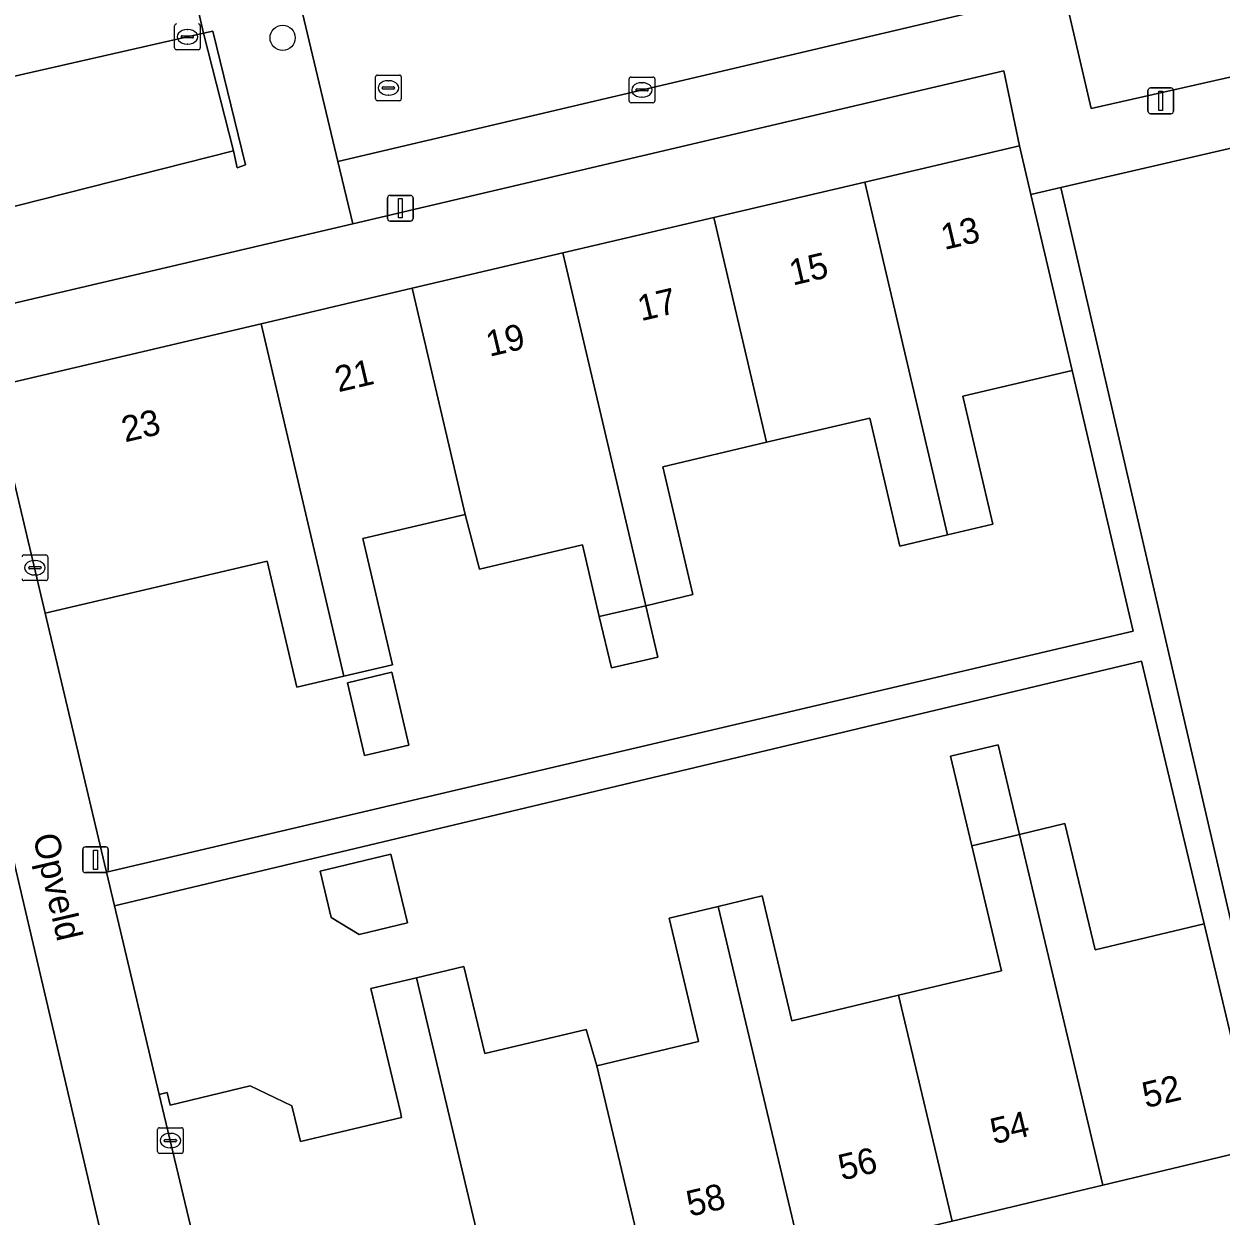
# Model space of a CAD drawing. Extents: x 158031 to 159244, y 380104 to 381214.
# Drawn here: x 158882.05 to 158928.55, y 380601.19 to 380647.49 of the extents above; entities that cross this region are included whole.
import ezdxf

# ---------------------------------------------------------------- set-up
doc = ezdxf.new("R2010")
doc.units = 0
for name, color, linetype in [('IMGEO_Boom', 7, 'Continuous'), ('IMGEO_Erf', 7, 'Continuous'), ('IMGEO_Kolk', 7, 'Continuous'), ('IMGEO_Lichtmast', 7, 'Continuous'), ('IMGEO_Muur', 7, 'Continuous'), ('IMGEO_Openbare_ruimte_label', 7, 'Continuous'), ('IMGEO_Pand', 7, 'Continuous'), ('IMGEO_Pand_nummerreeks', 7, 'Continuous'), ('IMGEO_Parkeervlak_open', 7, 'Continuous'), ('IMGEO_Rijbaan_lokaal_open', 7, 'Continuous'), ('IMGEO_Rioolput', 7, 'Continuous'), ('IMGEO_Voetpad_open', 7, 'Continuous')]:
    doc.layers.add(name, color=color, linetype=linetype)

msp = doc.modelspace()

# ---------------------------------------------------------------- linework, layer by layer
at = {"layer": 'IMGEO_Boom'}
msp.add_circle((158892.099, 380646.955), 0.489, dxfattribs=at)
at = {"layer": 'IMGEO_Erf'}
for points in [[(158868.851, 380654.224), (158846.717, 380648.817), (158848.057, 380642.926), (158851.295, 380629.411), (158853.72, 380619.292), (158855.175, 380619.641), (158856.318, 380614.873), (158857.817, 380615.232), (158862.246, 380596.596), (158865.262, 380597.313), (158866.709, 380591.224), (158863.693, 380590.508), (158864.93, 380585.295), (158887.35, 380590.625), (158877.817, 380631.304), (158874.43, 380630.478)], [(158908.851, 380639.979), (158914.714, 380641.355), (158920.718, 380642.765), (158920.121, 380645.672), (158894.824, 380639.734), (158880.112, 380636.28), (158880.795, 380633.392), (158891.263, 380635.85), (158897.125, 380637.226), (158902.989, 380638.603)], [(158903.747, 380627.258), (158899.746, 380626.319), (158899.188, 380628.44), (158895.211, 380627.507), (158896.363, 380622.599), (158894.476, 380622.156), (158892.653, 380621.728), (158891.502, 380626.631), (158882.872, 380624.606), (158885.173, 380614.874), (158885.251, 380614.548), (158925.144, 380623.909), (158922.767, 380634.037), (158918.518, 380633.039), (158919.686, 380628.064), (158917.929, 380627.651), (158916.076, 380627.216), (158914.91, 380632.184), (158910.901, 380631.243), (158906.863, 380630.295), (158908.029, 380625.326), (158906.205, 380624.898), (158906.673, 380622.903), (158904.868, 380622.479), (158904.4, 380624.474)], [(158907.112, 380612.764), (158909.013, 380613.217), (158910.727, 380613.625), (158911.882, 380608.778), (158916.023, 380609.764), (158920.03, 380610.718), (158918.874, 380615.574), (158918.047, 380619.047), (158919.896, 380619.487), (158920.723, 380616.014), (158922.491, 380616.435), (158923.659, 380611.529), (158927.894, 380612.538), (158925.462, 380622.749), (158885.561, 380613.245), (158887.307, 380605.915), (158887.608, 380605.987), (158887.724, 380605.5), (158890.837, 380606.241), (158892.461, 380605.466), (158892.79, 380604.085), (158896.72, 380605.02), (158896.672, 380605.224), (158895.528, 380610.027), (158897.295, 380610.448), (158899.141, 380610.888), (158899.948, 380607.5), (158903.886, 380608.438), (158904.298, 380607.026), (158908.254, 380607.968)], [(158897.006, 380619.486), (158895.279, 380619.08), (158894.616, 380621.904), (158896.344, 380622.309)], [(158893.553, 380614.589), (158896.307, 380615.245), (158896.943, 380612.575), (158895.071, 380612.129), (158893.983, 380612.786)], [(158930.681, 380600.803), (158929.97, 380603.82), (158923.966, 380602.39), (158918.11, 380600.996), (158912.254, 380599.602), (158906.397, 380598.207), (158900.541, 380596.812), (158894.542, 380595.384), (158893.824, 380598.4), (158889.651, 380597.406), (158889.676, 380597.299), (158889.375, 380597.228), (158890.726, 380591.392)]]:
    msp.add_lwpolyline(points, close=True, dxfattribs=at)
msp.add_lwpolyline([(158933.816, 380643.801), (158922.333, 380641.141), (158930.278, 380606.849)], dxfattribs=at)
at = {"layer": 'IMGEO_Kolk'}
for p, q in [((158887.899, 380646.568), (158887.899, 380647.42)), ((158888.387, 380647.274), (158888.412, 380647.274)), ((158888.9, 380647.42), (158888.9, 380646.568)), ((158888.158, 380646.988), (158888.158, 380647)), ((158888.596, 380646.951), (158888.198, 380646.951)), ((158888.201, 380647.037), (158888.599, 380647.037)), ((158888.41, 380646.714), (158888.385, 380646.714)), ((158888.642, 380647), (158888.642, 380646.988)), ((158888.826, 380646.494), (158887.974, 380646.494)), ((158905.558, 380644.507), (158905.558, 380645.359)), ((158905.633, 380645.433), (158906.485, 380645.433)), ((158906.559, 380645.359), (158906.559, 380644.507)), ((158905.817, 380644.927), (158905.817, 380644.939)), ((158906.255, 380644.89), (158905.857, 380644.89)), ((158905.86, 380644.976), (158906.258, 380644.976)), ((158906.046, 380645.213), (158906.071, 380645.213)), ((158906.301, 380644.939), (158906.301, 380644.927)), ((158906.485, 380644.433), (158905.633, 380644.433)), ((158906.069, 380644.653), (158906.044, 380644.653)), ((158882.049, 380626.871), (158882.901, 380626.871)), ((158882.975, 380626.797), (158882.975, 380625.945)), ((158882.233, 380626.365), (158882.233, 380626.377)), ((158882.671, 380626.328), (158882.273, 380626.328)), ((158882.276, 380626.414), (158882.674, 380626.414)), ((158882.462, 380626.651), (158882.487, 380626.651)), ((158882.717, 380626.377), (158882.717, 380626.365)), ((158882.901, 380625.871), (158882.049, 380625.871)), ((158882.485, 380626.091), (158882.46, 380626.091)), ((158887.239, 380603.695), (158887.239, 380604.547)), ((158887.314, 380604.621), (158888.166, 380604.621)), ((158887.727, 380604.401), (158887.752, 380604.401)), ((158888.24, 380604.547), (158888.24, 380603.695)), ((158887.498, 380604.115), (158887.498, 380604.127)), ((158887.936, 380604.078), (158887.538, 380604.078)), ((158887.541, 380604.164), (158887.939, 380604.164)), ((158887.982, 380604.127), (158887.982, 380604.115)), ((158888.166, 380603.621), (158887.314, 380603.621)), ((158887.75, 380603.841), (158887.725, 380603.841))]:
    msp.add_line(p, q, dxfattribs=at)
for points in [[(158887.899, 380646.568), (158887.899, 380647.42)], [(158888.9, 380647.42), (158888.9, 380646.568)], [(158888.826, 380646.494), (158887.974, 380646.494)], [(158905.558, 380644.507), (158905.558, 380645.359)], [(158905.633, 380645.433), (158906.485, 380645.433)], [(158906.559, 380645.359), (158906.559, 380644.507)], [(158906.485, 380644.433), (158905.633, 380644.433)], [(158882.049, 380626.871), (158882.901, 380626.871)], [(158882.975, 380626.797), (158882.975, 380625.945)], [(158882.901, 380625.871), (158882.049, 380625.871)], [(158887.239, 380603.695), (158887.239, 380604.547)], [(158887.314, 380604.621), (158888.166, 380604.621)], [(158888.24, 380604.547), (158888.24, 380603.695)], [(158888.166, 380603.621), (158887.314, 380603.621)]]:
    msp.add_lwpolyline(points, dxfattribs=at)
for centre, radius, start, end in [((158887.976, 380647.418), 0.0765, 91.552, 178.448), ((158887.976, 380647.418), 0.0765, 91.552, 178.448), ((158888.824, 380647.418), 0.0765, 1.552, 88.448), ((158888.824, 380647.418), 0.0765, 1.552, 88.448), ((158888.198, 380646.997), 0.0403, 85.8775, 175.7526), ((158888.195, 380646.987), 0.0366, 178.938, 274.7102), ((158888.599, 380646.994), 0.043, 264.8664, 352.4533), ((158888.603, 380646.999), 0.0386, 1.7309, 96.639), ((158887.976, 380646.57), 0.0765, 181.552, 268.448), ((158887.976, 380646.57), 0.0765, 181.552, 268.448), ((158888.824, 380646.57), 0.0765, 271.552, 358.448), ((158888.824, 380646.57), 0.0765, 271.552, 358.448), ((158905.635, 380645.357), 0.0765, 91.552, 178.448), ((158905.635, 380645.357), 0.0765, 91.552, 178.448), ((158906.483, 380645.357), 0.0765, 1.552, 88.448), ((158906.483, 380645.357), 0.0765, 1.552, 88.448), ((158905.857, 380644.936), 0.0403, 85.8775, 175.7526), ((158905.854, 380644.926), 0.0366, 178.938, 274.7102), ((158906.258, 380644.933), 0.043, 264.8664, 352.4533), ((158906.262, 380644.938), 0.0386, 1.7309, 96.639), ((158905.635, 380644.509), 0.0765, 181.552, 268.448), ((158905.635, 380644.509), 0.0765, 181.552, 268.448), ((158906.483, 380644.509), 0.0765, 271.552, 358.448), ((158906.483, 380644.509), 0.0765, 271.552, 358.448), ((158882.051, 380626.795), 0.0765, 91.552, 178.448), ((158882.051, 380626.795), 0.0765, 91.552, 178.448), ((158882.899, 380626.795), 0.0765, 1.552, 88.448), ((158882.899, 380626.795), 0.0765, 1.552, 88.448), ((158882.273, 380626.374), 0.0403, 85.8775, 175.7526), ((158882.27, 380626.364), 0.0366, 178.938, 274.7102), ((158882.674, 380626.371), 0.043, 264.8664, 352.4533), ((158882.678, 380626.376), 0.0386, 1.7309, 96.639), ((158882.051, 380625.947), 0.0765, 181.552, 268.448), ((158882.051, 380625.947), 0.0765, 181.552, 268.448), ((158882.899, 380625.947), 0.0765, 271.552, 358.448), ((158882.899, 380625.947), 0.0765, 271.552, 358.448), ((158887.316, 380604.545), 0.0765, 91.552, 178.448), ((158887.316, 380604.545), 0.0765, 91.552, 178.448), ((158888.164, 380604.545), 0.0765, 1.552, 88.448), ((158888.164, 380604.545), 0.0765, 1.552, 88.448), ((158887.538, 380604.124), 0.0403, 85.8775, 175.7526), ((158887.535, 380604.114), 0.0366, 178.938, 274.7102), ((158887.939, 380604.121), 0.043, 264.8664, 352.4533), ((158887.943, 380604.126), 0.0386, 1.7309, 96.639), ((158887.316, 380603.697), 0.0765, 181.552, 268.448), ((158887.316, 380603.697), 0.0765, 181.552, 268.448), ((158888.164, 380603.697), 0.0765, 271.552, 358.448), ((158888.164, 380603.697), 0.0765, 271.552, 358.448)]:
    msp.add_arc(centre, radius, start, end, dxfattribs=at)
for centre, major_axis, ratio, start_param, end_param in [((158888.386, 380646.994), (-0.387, 0.002), 0.722429, 4.712389, 7.853982), ((158888.411, 380646.994), (-0.39, 0.002), 0.717154, 1.570796, 4.712389), ((158906.045, 380644.933), (-0.387, 0.002), 0.722429, 4.712389, 7.853982), ((158906.07, 380644.933), (-0.39, 0.002), 0.717154, 1.570796, 4.712389), ((158882.461, 380626.371), (-0.387, 0.002), 0.722429, 4.712389, 7.853982), ((158882.486, 380626.371), (-0.39, 0.002), 0.717154, 1.570796, 4.712389), ((158887.726, 380604.121), (-0.387, 0.002), 0.722429, 4.712389, 7.853982), ((158887.751, 380604.121), (-0.39, 0.002), 0.717154, 1.570796, 4.712389)]:
    msp.add_ellipse(centre, major_axis=major_axis, ratio=ratio, start_param=start_param, end_param=end_param, dxfattribs=at)
at = {"layer": 'IMGEO_Lichtmast'}
for p, q in [((158925.714, 380644.108), (158925.714, 380644.908)), ((158925.714, 380644.908), (158925.714, 380644.108)), ((158925.814, 380645.008), (158926.604, 380645.008)), ((158926.604, 380645.008), (158925.814, 380645.008)), ((158926.704, 380644.908), (158926.704, 380644.108)), ((158926.704, 380644.108), (158926.704, 380644.908)), ((158926.604, 380644.008), (158925.814, 380644.008)), ((158925.814, 380644.008), (158926.604, 380644.008)), ((158896.175, 380639.935), (158896.175, 380640.735)), ((158896.175, 380640.735), (158896.175, 380639.935)), ((158896.275, 380640.835), (158897.065, 380640.835)), ((158897.065, 380640.835), (158896.275, 380640.835)), ((158897.165, 380640.735), (158897.165, 380639.935)), ((158897.165, 380639.935), (158897.165, 380640.735)), ((158897.065, 380639.835), (158896.275, 380639.835)), ((158896.275, 380639.835), (158897.065, 380639.835)), ((158884.435, 380615.528), (158885.225, 380615.528)), ((158885.225, 380615.528), (158884.435, 380615.528)), ((158884.335, 380614.628), (158884.335, 380615.428)), ((158884.335, 380615.428), (158884.335, 380614.628)), ((158885.325, 380615.428), (158885.325, 380614.628)), ((158885.325, 380614.628), (158885.325, 380615.428)), ((158885.225, 380614.528), (158884.435, 380614.528)), ((158884.435, 380614.528), (158885.225, 380614.528))]:
    msp.add_line(p, q, dxfattribs=at)
for points in [[(158926.134, 380644.883), (158926.284, 380644.883), (158926.284, 380644.133), (158926.134, 380644.133), (158926.134, 380644.883)], [(158896.595, 380640.71), (158896.745, 380640.71), (158896.745, 380639.96), (158896.595, 380639.96), (158896.595, 380640.71)], [(158884.755, 380615.403), (158884.905, 380615.403), (158884.905, 380614.653), (158884.755, 380614.653), (158884.755, 380615.403)]]:
    msp.add_lwpolyline(points, dxfattribs=at)
for centre, start, end in [((158925.814, 380644.908), 90, 180), ((158925.814, 380644.908), 90, 180), ((158926.604, 380644.908), 0, 90), ((158926.604, 380644.908), 360, 90), ((158925.814, 380644.108), 180, 270), ((158925.814, 380644.108), 180, 270), ((158926.604, 380644.108), 270, 0), ((158926.604, 380644.108), 270, 0), ((158896.275, 380640.735), 90, 180), ((158896.275, 380640.735), 90, 180), ((158897.065, 380640.735), 0, 90), ((158897.065, 380640.735), 360, 90), ((158896.275, 380639.935), 180, 270), ((158896.275, 380639.935), 180, 270), ((158897.065, 380639.935), 270, 0), ((158897.065, 380639.935), 270, 0), ((158884.435, 380615.428), 90, 180), ((158884.435, 380615.428), 90, 180), ((158885.225, 380615.428), 0, 90), ((158885.225, 380615.428), 360, 90), ((158884.435, 380614.628), 180, 270), ((158884.435, 380614.628), 180, 270), ((158885.225, 380614.628), 270, 0), ((158885.225, 380614.628), 270, 0)]:
    msp.add_arc(centre, 0.1, start, end, dxfattribs=at)
at = {"layer": 'IMGEO_Muur'}
msp.add_lwpolyline([(158890.189, 380642.571), (158890.335, 380641.911), (158890.651, 380642.016), (158889.381, 380647.217), (158889.03, 380647.14)], close=True, dxfattribs=at)
msp.add_lwpolyline([(158885.173, 380614.874), (158882.872, 380624.606)], dxfattribs=at)
at = {"layer": 'IMGEO_Pand'}
for points in [[(158917.929, 380627.651), (158919.686, 380628.064), (158918.518, 380633.039), (158922.767, 380634.037), (158921.861, 380637.898), (158921.163, 380640.87), (158920.718, 380642.765), (158914.714, 380641.355)], [(158910.901, 380631.243), (158914.91, 380632.184), (158916.076, 380627.216), (158917.929, 380627.651), (158914.714, 380641.355), (158908.851, 380639.979)], [(158910.901, 380631.243), (158908.851, 380639.979), (158902.989, 380638.603), (158906.205, 380624.898), (158908.029, 380625.326), (158906.863, 380630.295)], [(158906.205, 380624.898), (158902.989, 380638.603), (158897.125, 380637.226), (158899.188, 380628.44), (158899.746, 380626.319), (158903.747, 380627.258), (158904.4, 380624.474)], [(158894.476, 380622.156), (158896.363, 380622.599), (158895.211, 380627.507), (158899.188, 380628.44), (158897.125, 380637.226), (158891.263, 380635.85)], [(158894.476, 380622.156), (158891.263, 380635.85), (158880.795, 380633.392), (158882.872, 380624.606), (158891.502, 380626.631), (158892.653, 380621.728)], [(158906.205, 380624.898), (158904.4, 380624.474), (158904.868, 380622.479), (158906.673, 380622.903)], [(158894.616, 380621.904), (158895.279, 380619.08), (158897.006, 380619.486), (158896.344, 380622.309)], [(158918.047, 380619.047), (158918.874, 380615.574), (158920.723, 380616.014), (158919.896, 380619.487)], [(158916.023, 380609.764), (158918.11, 380600.996), (158923.966, 380602.39), (158920.723, 380616.014), (158918.874, 380615.574), (158920.03, 380610.718)], [(158923.966, 380602.39), (158929.97, 380603.82), (158928.812, 380608.684), (158927.894, 380612.538), (158923.659, 380611.529), (158922.491, 380616.435), (158920.723, 380616.014)], [(158893.553, 380614.589), (158893.983, 380612.786), (158895.071, 380612.129), (158896.943, 380612.575), (158896.307, 380615.245)], [(158906.397, 380598.207), (158912.254, 380599.602), (158909.013, 380613.217), (158907.112, 380612.764), (158908.254, 380607.968), (158904.298, 380607.026)], [(158918.11, 380600.996), (158916.023, 380609.764), (158911.882, 380608.778), (158910.727, 380613.625), (158909.013, 380613.217), (158912.254, 380599.602)], [(158900.541, 380596.812), (158906.397, 380598.207), (158904.298, 380607.026), (158903.886, 380608.438), (158899.948, 380607.5), (158899.141, 380610.888), (158897.295, 380610.448)], [(158900.541, 380596.812), (158897.295, 380610.448), (158895.528, 380610.027), (158896.672, 380605.224), (158896.72, 380605.02), (158892.79, 380604.085), (158892.461, 380605.466), (158890.837, 380606.241), (158887.724, 380605.5), (158887.608, 380605.987), (158887.307, 380605.915), (158889.375, 380597.228), (158889.676, 380597.299), (158889.651, 380597.406), (158893.824, 380598.4), (158894.542, 380595.384)]]:
    msp.add_lwpolyline(points, close=True, dxfattribs=at)
at = {"layer": 'IMGEO_Parkeervlak_open'}
for points in [[(158880.112, 380636.28), (158894.824, 380639.734), (158894.247, 380642.152), (158888.607, 380665.81), (158884.194, 380664.716), (158874.265, 380707.475)], [(158880.411, 380672.758), (158882.482, 380664.03), (158883.144, 380661.126), (158883.545, 380658.509), (158883.894, 380658.592), (158887.758, 380659.51), (158888.415, 380656.604), (158887.185, 380656.326), (158887.857, 380653.351), (158887.612, 380653.292), (158889.03, 380647.14), (158889.381, 380647.217), (158890.651, 380642.016), (158890.335, 380641.911), (158890.189, 380642.571), (158880.879, 380640.215)]]:
    msp.add_lwpolyline(points, dxfattribs=at)
for points in [[(158945.506, 380651.454), (158945.462, 380651.651), (158944.963, 380653.899), (158944.88, 380654.114), (158926.991, 380649.865), (158922.447, 380648.795), (158923.509, 380644.204), (158945.985, 380649.297)], [(158922.447, 380648.795), (158894.247, 380642.152), (158894.824, 380639.734), (158920.121, 380645.672), (158920.718, 380642.765), (158921.163, 380640.87), (158922.333, 380641.141), (158933.816, 380643.801), (158942.584, 380645.871), (158946.548, 380646.817), (158945.985, 380649.297), (158923.509, 380644.204)], [(158890.189, 380642.571), (158889.03, 380647.14), (158874.958, 380643.934), (158876.087, 380639.075), (158880.879, 380640.215)]]:
    msp.add_lwpolyline(points, close=True, dxfattribs=at)
at = {"layer": 'IMGEO_Rijbaan_lokaal_open'}
msp.add_lwpolyline([(158880.766, 380698.446), (158886.732, 380673.674), (158888.607, 380665.81), (158894.247, 380642.152), (158922.447, 380648.795), (158926.991, 380649.865), (158944.88, 380654.114), (158966.791, 380659.319), (158982.582, 380663.05), (158973.547, 380701.011), (158971.598, 380709.192), (158966.026, 380732.579), (158960.168, 380731.15), (158961.403, 380725.779), (158964.624, 380711.769), (158966.776, 380702.764), (158968.647, 380694.592), (158975.044, 380666.574), (158934.704, 380657.083), (158898.523, 380648.555), (158892.098, 380675.667), (158886.425, 380699.287), (158883.169, 380712.856), (158877.722, 380711.615)], dxfattribs=at)
msp.add_lwpolyline([(158873.154, 380649.889), (158874.644, 380643.86), (158874.958, 380643.934), (158889.03, 380647.14), (158887.612, 380653.292), (158873.465, 380649.977)], close=True, dxfattribs=at)
at = {"layer": 'IMGEO_Rioolput'}
for p, q in [((158895.707, 380644.584), (158895.707, 380645.436)), ((158895.782, 380645.51), (158896.634, 380645.51)), ((158896.195, 380645.29), (158896.22, 380645.29)), ((158896.708, 380645.436), (158896.708, 380644.584)), ((158895.966, 380645.004), (158895.966, 380645.016)), ((158896.404, 380644.967), (158896.006, 380644.967)), ((158896.009, 380645.053), (158896.407, 380645.053)), ((158896.45, 380645.016), (158896.45, 380645.004)), ((158896.634, 380644.51), (158895.782, 380644.51)), ((158896.218, 380644.73), (158896.193, 380644.73))]:
    msp.add_line(p, q, dxfattribs=at)
for points in [[(158895.707, 380644.584), (158895.707, 380645.436)], [(158895.782, 380645.51), (158896.634, 380645.51)], [(158896.708, 380645.436), (158896.708, 380644.584)], [(158896.634, 380644.51), (158895.782, 380644.51)]]:
    msp.add_lwpolyline(points, dxfattribs=at)
for centre, radius, start, end in [((158895.784, 380645.434), 0.0765, 91.552, 178.448), ((158895.784, 380645.434), 0.0765, 91.552, 178.448), ((158896.632, 380645.434), 0.0765, 1.552, 88.448), ((158896.632, 380645.434), 0.0765, 1.552, 88.448), ((158896.006, 380645.013), 0.0403, 85.8775, 175.7526), ((158896.003, 380645.003), 0.0366, 178.938, 274.7102), ((158896.407, 380645.01), 0.043, 264.8664, 352.4533), ((158896.411, 380645.015), 0.0386, 1.7309, 96.639), ((158895.784, 380644.586), 0.0765, 181.552, 268.448), ((158895.784, 380644.586), 0.0765, 181.552, 268.448), ((158896.632, 380644.586), 0.0765, 271.552, 358.448), ((158896.632, 380644.586), 0.0765, 271.552, 358.448)]:
    msp.add_arc(centre, radius, start, end, dxfattribs=at)
for centre, major_axis, ratio, start_param, end_param in [((158896.194, 380645.01), (-0.387, 0.002), 0.722429, 4.712389, 7.853982), ((158896.219, 380645.01), (-0.39, 0.002), 0.717154, 1.570796, 4.712389)]:
    msp.add_ellipse(centre, major_axis=major_axis, ratio=ratio, start_param=start_param, end_param=end_param, dxfattribs=at)
at = {"layer": 'IMGEO_Voetpad_open'}
for points in [[(158873.154, 380649.889), (158872.917, 380650.809), (158871.435, 380650.426), (158870.359, 380654.595), (158868.851, 380654.224), (158874.43, 380630.478), (158877.817, 380631.304), (158887.35, 380590.625), (158890.726, 380591.392), (158889.375, 380597.228), (158887.307, 380605.915), (158885.561, 380613.245), (158885.251, 380614.548), (158885.173, 380614.874), (158882.872, 380624.606), (158880.795, 380633.392), (158880.112, 380636.28), (158879.585, 380638.041), (158875.225, 380636.97), (158873.936, 380642.214), (158874.985, 380642.471), (158874.644, 380643.86)], [(158922.333, 380641.141), (158921.163, 380640.87), (158921.861, 380637.898), (158922.767, 380634.037), (158925.144, 380623.909), (158885.251, 380614.548), (158885.561, 380613.245), (158925.462, 380622.749), (158927.894, 380612.538), (158928.812, 380608.684), (158929.97, 380603.82), (158930.681, 380600.803), (158931.662, 380601.034), (158930.278, 380606.849)]]:
    msp.add_lwpolyline(points, close=True, dxfattribs=at)

# ---------------------------------------------------------------- texts
at = {"layer": 'IMGEO_Openbare_ruimte_label'}
msp.add_text('Opveld', height=1, rotation=283.1749, dxfattribs=at).set_placement((158882.392, 380615.933))
at = {"layer": 'IMGEO_Pand_nummerreeks'}
for s, rotation, p in [('13', 13.2118, (158917.806, 380638.712)), ('15', 13.2118, (158911.915, 380637.329)), ('17', 13.2118, (158906.024, 380635.946)), ('19', 13.2118, (158900.133, 380634.563)), ('21', 13.2118, (158894.263, 380633.185)), ('23', 13.2143, (158885.974, 380631.239)), ('52', 13.3937, (158925.628, 380605.376)), ('54', 13.3937, (158919.726, 380603.971)), ('56', 13.3937, (158913.822, 380602.565)), ('58', 13.3937, (158907.92, 380601.16))]:
    msp.add_text(s, height=1, rotation=rotation, dxfattribs=at).set_placement(p)

doc.saveas('drawing.dxf')
